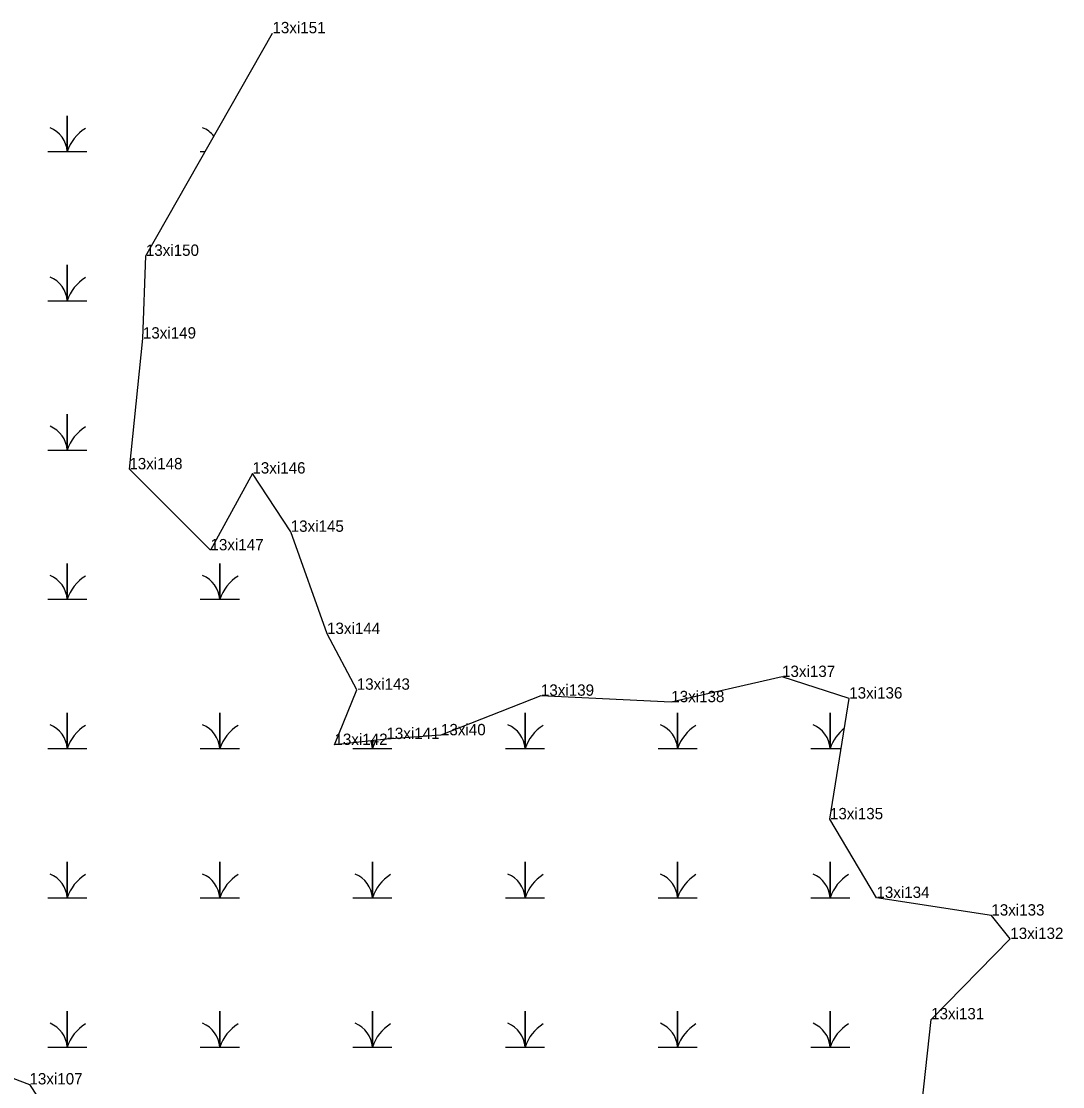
# Model space of a CAD drawing. Extents: x 2072529 to 2268796, y 436423 to 470406.
# Drawn here: x 2249753.4 to 2250212.3, y 445925.1 to 446394.8 of the extents above; entities that cross this region are included whole.
import ezdxf

# ---------------------------------------------------------------- set-up
doc = ezdxf.new("R2010")
doc.units = 0
for name, color, linetype in [('Exist Environmental Wetland Boundary', 7, 'Continuous'), ('Exist Environmental Wetland Boundary Cogo Comment', 7, 'Continuous'), ('Exist Hydro Swamp or Marsh', 7, 'Continuous'), ('Old_Level_20', 7, 'Continuous')]:
    doc.layers.add(name, color=color, linetype=linetype)

msp = doc.modelspace()

# ---------------------------------------------------------------- linework, layer by layer
at = {"layer": 'Exist Environmental Wetland Boundary'}
for points in [[(2249836.74, 446161.55), (2249800.99, 446197.28), (2249806.95, 446254.92), (2249808.26, 446291.37), (2249864.05, 446389.51)], [(2250149.58, 445910.13), (2250154.33, 445954.77), (2250189.24, 445990.21), (2250180.89, 446000.53), (2250130.23, 446008.3), (2250109.76, 446042.98), (2250118.26, 446096.2), (2250088.64, 446105.72), (2250039.82, 446094.6), (2249982.38, 446097.44), (2249938.33, 446080.02), (2249914.27, 446078.35), (2249891.37, 446075.75), (2249901.21, 446100.09), (2249888.11, 446124.67), (2249872.1, 446169.71), (2249855.21, 446195.4), (2249836.74, 446161.55)], [(2249726.67, 445937.54), (2249756.96, 445926.08), (2249776.43, 445896.46)]]:
    msp.add_lwpolyline(points, dxfattribs=at)
at = {"layer": 'Exist Hydro Swamp or Marsh'}
for points in [[(2249765.01, 446337.37), (2249773.61, 446337.37), (2249773.61, 446353.15), (2249773.61, 446337.37), (2249782.22, 446337.37)], [(2249832.26, 446337.37), (2249834.41, 446337.37)], [(2249765.01, 446271.57), (2249773.61, 446271.57), (2249773.61, 446287.35), (2249773.61, 446271.57), (2249782.22, 446271.57)], [(2249765.01, 446205.77), (2249773.61, 446205.77), (2249773.61, 446221.55), (2249773.61, 446205.77), (2249782.22, 446205.77)], [(2249765.01, 446139.97), (2249773.61, 446139.97), (2249773.61, 446155.75), (2249773.61, 446139.97), (2249782.22, 446139.97)], [(2249832.26, 446139.97), (2249840.86, 446139.97), (2249840.86, 446155.75), (2249840.86, 446139.97), (2249849.47, 446139.97)], [(2249765.01, 446074.17), (2249773.61, 446074.17), (2249773.61, 446089.95), (2249773.61, 446074.17), (2249782.22, 446074.17)], [(2249832.26, 446074.17), (2249840.86, 446074.17), (2249840.86, 446089.95), (2249840.86, 446074.17), (2249849.47, 446074.17)], [(2249966.76, 446074.17), (2249975.36, 446074.17), (2249975.36, 446089.95), (2249975.36, 446074.17), (2249983.97, 446074.17)], [(2250034.01, 446074.17), (2250042.61, 446074.17), (2250042.61, 446089.95), (2250042.61, 446074.17), (2250051.22, 446074.17)], [(2250101.26, 446074.17), (2250109.86, 446074.17), (2250109.86, 446089.95), (2250109.86, 446074.17), (2250114.74, 446074.17)], [(2249899.51, 446074.17), (2249908.11, 446074.17), (2249908.11, 446077.65)], [(2249908.11, 446077.65), (2249908.11, 446074.17), (2249916.72, 446074.17)], [(2249765.01, 446008.37), (2249773.61, 446008.37), (2249773.61, 446024.15), (2249773.61, 446008.37), (2249782.22, 446008.37)], [(2249832.26, 446008.37), (2249840.86, 446008.37), (2249840.86, 446024.15), (2249840.86, 446008.37), (2249849.47, 446008.37)], [(2249899.51, 446008.37), (2249908.11, 446008.37), (2249908.11, 446024.15), (2249908.11, 446008.37), (2249916.72, 446008.37)], [(2249966.76, 446008.37), (2249975.36, 446008.37), (2249975.36, 446024.15), (2249975.36, 446008.37), (2249983.97, 446008.37)], [(2250034.01, 446008.37), (2250042.61, 446008.37), (2250042.61, 446024.15), (2250042.61, 446008.37), (2250051.22, 446008.37)], [(2250101.26, 446008.37), (2250109.86, 446008.37), (2250109.86, 446024.15), (2250109.86, 446008.37), (2250118.47, 446008.37)], [(2249765.01, 445942.57), (2249773.61, 445942.57), (2249773.61, 445958.35), (2249773.61, 445942.57), (2249782.22, 445942.57)], [(2249832.26, 445942.57), (2249840.86, 445942.57), (2249840.86, 445958.35), (2249840.86, 445942.57), (2249849.47, 445942.57)], [(2249899.51, 445942.57), (2249908.11, 445942.57), (2249908.11, 445958.35), (2249908.11, 445942.57), (2249916.72, 445942.57)], [(2249966.76, 445942.57), (2249975.36, 445942.57), (2249975.36, 445958.35), (2249975.36, 445942.57), (2249983.97, 445942.57)], [(2250034.01, 445942.57), (2250042.61, 445942.57), (2250042.61, 445958.35), (2250042.61, 445942.57), (2250051.22, 445942.57)], [(2250101.26, 445942.57), (2250109.86, 445942.57), (2250109.86, 445958.35), (2250109.86, 445942.57), (2250118.47, 445942.57)]]:
    msp.add_lwpolyline(points, dxfattribs=at)
for centre, radius, start, end in [((2249761.35, 446336.48), 12.3, 4.1403, 67.535), ((2249791.86, 446331.3), 19.22, 122.1274, 161.6222), ((2249828.6, 446336.48), 12.3, 38.3438, 67.535), ((2249761.35, 446270.68), 12.3, 4.1403, 67.535), ((2249791.86, 446265.5), 19.22, 122.1274, 161.6222), ((2249761.35, 446204.88), 12.3, 4.1403, 67.535), ((2249791.86, 446199.7), 19.22, 122.1274, 161.6222), ((2249761.35, 446139.08), 12.3, 4.1403, 67.535), ((2249791.86, 446133.9), 19.22, 122.1274, 161.6222), ((2249828.6, 446139.08), 12.3, 4.1403, 67.535), ((2249859.11, 446133.9), 19.22, 122.1274, 161.6222), ((2249761.35, 446073.28), 12.3, 4.1403, 67.535), ((2249791.86, 446068.1), 19.22, 122.1274, 161.6222), ((2249828.6, 446073.28), 12.3, 4.1403, 67.535), ((2249859.11, 446068.1), 19.22, 122.1274, 161.6222), ((2249963.1, 446073.28), 12.3, 4.1403, 67.535), ((2249993.61, 446068.1), 19.22, 122.1274, 161.6222), ((2250030.35, 446073.28), 12.3, 4.1403, 67.535), ((2250060.86, 446068.1), 19.22, 122.1274, 161.6222), ((2250097.6, 446073.28), 12.3, 4.1403, 67.535), ((2250128.11, 446068.1), 19.22, 128.3491, 161.6222), ((2249895.85, 446073.28), 12.3, 4.1403, 20.4214), ((2249926.36, 446068.1), 19.22, 149.5658, 161.6222), ((2249761.35, 446007.48), 12.3, 4.1403, 67.535), ((2249791.86, 446002.3), 19.22, 122.1274, 161.6222), ((2249828.6, 446007.48), 12.3, 4.1403, 67.535), ((2249859.11, 446002.3), 19.22, 122.1274, 161.6222), ((2249895.85, 446007.48), 12.3, 4.1403, 67.535), ((2249926.36, 446002.3), 19.22, 122.1274, 161.6222), ((2249963.1, 446007.48), 12.3, 4.1403, 67.535), ((2249993.61, 446002.3), 19.22, 122.1274, 161.6222), ((2250030.35, 446007.48), 12.3, 4.1403, 67.535), ((2250060.86, 446002.3), 19.22, 122.1274, 161.6222), ((2250097.6, 446007.48), 12.3, 4.1403, 67.535), ((2250128.11, 446002.3), 19.22, 122.1274, 161.6222), ((2249761.35, 445941.68), 12.3, 4.1403, 67.535), ((2249791.86, 445936.5), 19.22, 122.1274, 161.6222), ((2249828.6, 445941.68), 12.3, 4.1403, 67.535), ((2249859.11, 445936.5), 19.22, 122.1274, 161.6222), ((2249895.85, 445941.68), 12.3, 4.1403, 67.535), ((2249926.36, 445936.5), 19.22, 122.1274, 161.6222), ((2249963.1, 445941.68), 12.3, 4.1403, 67.535), ((2249993.61, 445936.5), 19.22, 122.1274, 161.6222), ((2250030.35, 445941.68), 12.3, 4.1403, 67.535), ((2250060.86, 445936.5), 19.22, 122.1274, 161.6222), ((2250097.6, 445941.68), 12.3, 4.1403, 67.535), ((2250128.11, 445936.5), 19.22, 122.1274, 161.6222)]:
    msp.add_arc(centre, radius, start, end, dxfattribs=at)
at = {"layer": 'Old_Level_20'}
for p, q in [((2249864.05, 446389.51), (2249864.05, 446389.51)), ((2249808.26, 446291.37), (2249808.26, 446291.37)), ((2249806.95, 446254.92), (2249806.95, 446254.92)), ((2249800.99, 446197.28), (2249800.99, 446197.28)), ((2249855.21, 446195.4), (2249855.21, 446195.4)), ((2249872.1, 446169.71), (2249872.1, 446169.71)), ((2249836.74, 446161.55), (2249836.74, 446161.55)), ((2249888.11, 446124.67), (2249888.11, 446124.67)), ((2250088.64, 446105.72), (2250088.64, 446105.72)), ((2249901.21, 446100.09), (2249901.21, 446100.09)), ((2249982.38, 446097.44), (2249982.38, 446097.44)), ((2250118.26, 446096.2), (2250118.26, 446096.2)), ((2250039.82, 446094.6), (2250039.82, 446094.6)), ((2249914.27, 446078.35), (2249914.27, 446078.35)), ((2249938.33, 446080.02), (2249938.33, 446080.02)), ((2249891.37, 446075.75), (2249891.37, 446075.75)), ((2250109.76, 446042.98), (2250109.76, 446042.98)), ((2250130.23, 446008.3), (2250130.23, 446008.3)), ((2250180.89, 446000.53), (2250180.89, 446000.53)), ((2250189.24, 445990.21), (2250189.24, 445990.21)), ((2250154.33, 445954.77), (2250154.33, 445954.77)), ((2249756.96, 445926.08), (2249756.96, 445926.08))]:
    msp.add_line(p, q, dxfattribs=at)

# ---------------------------------------------------------------- texts
at = {"layer": 'Exist Environmental Wetland Boundary Cogo Comment'}
for s, p in [('13xi151', (2249864.05, 446389.51)), ('13xi150', (2249808.26, 446291.37)), ('13xi149', (2249806.95, 446254.92)), ('13xi148', (2249800.99, 446197.28)), ('13xi146', (2249855.21, 446195.4)), ('13xi145', (2249872.1, 446169.71)), ('13xi147', (2249836.74, 446161.55)), ('13xi144', (2249888.11, 446124.67)), ('13xi137', (2250088.64, 446105.72)), ('13xi143', (2249901.21, 446100.09)), ('13xi139', (2249982.38, 446097.44)), ('13xi136', (2250118.26, 446096.2)), ('13xi138', (2250039.82, 446094.6)), ('13xi141', (2249914.27, 446078.35)), ('13xi40', (2249938.33, 446080.02)), ('13xi142', (2249891.37, 446075.75)), ('13xi135', (2250109.76, 446042.98)), ('13xi134', (2250130.23, 446008.3)), ('13xi133', (2250180.89, 446000.53)), ('13xi132', (2250189.24, 445990.21)), ('13xi131', (2250154.33, 445954.77)), ('13xi107', (2249756.96, 445926.08))]:
    msp.add_text(s, height=5, dxfattribs=at).set_placement(p)

doc.saveas('drawing.dxf')
